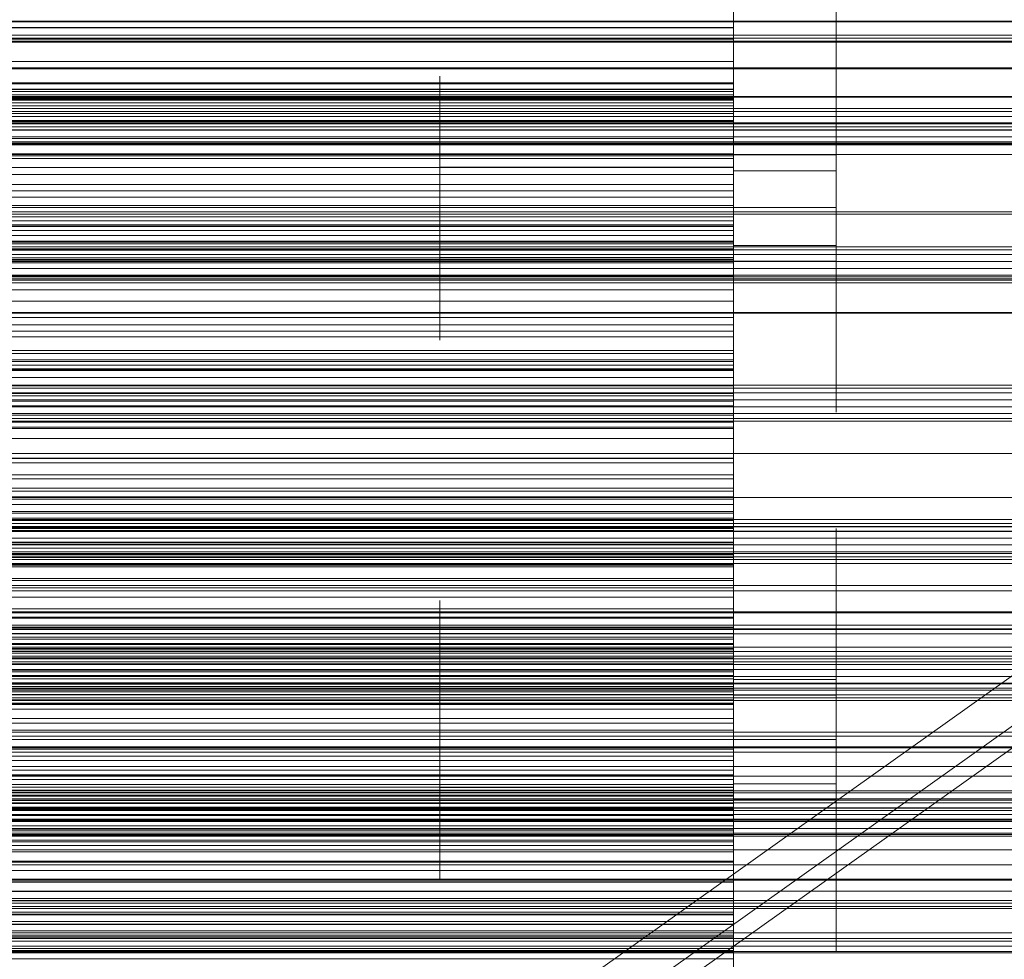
# Model space of a CAD drawing. Header units: millimetres. Extents: x -4395 to 65662, y -65530 to 6847.
# Tile 312 of 656: x 653 to 787, y -34305 to -34177. Entities that reach past the tile are written whole.
import ezdxf

# ---------------------------------------------------------------- set-up
doc = ezdxf.new("R2010")
doc.units = ezdxf.units.MM
for name, color, linetype, lineweight in [('COTAS_O', 1, 'Continuous', 0), ('frontal_briquetadora', 7, 'Continuous', 0), ('frontal_C03', 7, 'Continuous', 0), ('frontal_secador', 7, 'Continuous', 0), ('frontal_tolva', 7, 'Continuous', 0)]:
    doc.layers.add(name, color=color, linetype=linetype, lineweight=lineweight)
doc.dimstyles.new('R19_100', dxfattribs={"dimtxt": 250, "dimasz": 150, "dimexe": 150, "dimexo": 80, "dimgap": 100, "dimtad": 1, "dimtih": 1, "dimtoh": 1, "dimdsep": 46, "dimcen": 0.09, "dimadec": 0, "dimazin": 0, "dimtfac": 1, "dimtdec": 4, "dimtofl": 0, "dimtmove": 0, "dimatfit": 3, "dimfxl": 1, "dimtolj": 1, "dimtzin": 0, "dimarcsym": 0})

# ---------------------------------------------------------------- blocks, each defined once
blk = doc.blocks.new('DIM_R33_43')
at = {"layer": 'COTAS_O'}
for p, q in [((-1725, -33700), (-1575, -33655)), ((1725, -33700), (1575, -33655)), ((-1725, -34400), (-1725, -33700)), ((-1725, -33700), (1725, -33700)), ((-1725, -33700), (-1575, -33745)), ((1725, -33700), (1575, -33745)), ((1725, -34400), (1725, -33700))]:
    blk.add_line(p, q, dxfattribs=at)
blk.add_text('3450 O', height=250, dxfattribs=at).set_placement((0, -33600))
blk = doc.blocks.new('DIM_R33_47')
at = {"layer": 'COTAS_O'}
for p, q in [((-650, -34200), (-500, -34155)), ((650, -34200), (500, -34155)), ((-650, -34900), (-650, -34200)), ((-650, -34200), (650, -34200)), ((-650, -34200), (-500, -34245)), ((650, -34200), (500, -34245)), ((650, -34900), (650, -34200))]:
    blk.add_line(p, q, dxfattribs=at)
blk.add_text('1300 O', height=250, dxfattribs=at).set_placement((0, -34100))

msp = doc.modelspace()

# ---------------------------------------------------------------- linework, layer by layer
at = {"layer": 'frontal_briquetadora'}
for p, q in [((750, -34166.775), (750, -34177.964)), ((750, -34177.146), (750, -34168.422)), ((750, -34179.561), (750, -34169.995)), ((750, -34170.544), (750, -34179.847)), ((750, -34172.896), (750, -34178.035)), ((750, -34179.589), (750, -34173.853)), ((750, -34178.573), (750, -34174.763)), ((764, -34178.573), (764, -34174.763)), ((750, -34187.602), (750, -34175.223)), ((750, -34175.243), (750, -34179.919)), ((764, -34175.243), (764, -34179.919)), ((550, -34177.146), (750, -34177.146)), ((750, -34186.389), (750, -34176.835)), ((750, -34178.883), (750, -34177)), ((750, -34178.061), (750, -34177.118)), ((750, -34177.118), (750, -34179.937)), ((750, -34187.891), (750, -34177.146)), ((750, -34179.373), (750, -34177.5)), ((550, -34177.964), (750, -34177.964)), ((550, -34178.035), (750, -34178.035)), ((750, -34178.555), (750, -34177.617)), ((750, -34177.617), (750, -34180.422)), ((750, -34177.964), (750, -34190.647)), ((750, -34178.035), (750, -34185.66)), ((750, -34182.729), (750, -34178.061)), ((750, -34183.199), (750, -34178.555)), ((750, -34185.919), (750, -34178.573)), ((750, -34184.46), (750, -34178.883)), ((764, -34185.919), (764, -34178.573)), ((750, -34179.561), (550, -34179.561)), ((550, -34179.589), (750, -34179.589)), ((550, -34179.847), (750, -34179.847)), ((750, -34184.922), (750, -34179.373)), ((750, -34182.626), (750, -34179.561)), ((750, -34187.752), (750, -34179.589)), ((750, -34179.847), (750, -34191.067)), ((750, -34179.919), (750, -34187.864)), ((750, -34179.937), (750, -34186.409)), ((764, -34179.919), (764, -34187.864)), ((750, -34180.422), (750, -34186.861)), ((750, -34185.3), (750, -34181.052)), ((764, -34185.3), (764, -34181.052)), ((750, -34182.626), (550, -34182.626)), ((750, -34185.525), (750, -34182.626)), ((750, -34190.943), (750, -34182.729)), ((750, -34191.371), (750, -34183.199)), ((750, -34186.282), (750, -34184.117)), ((750, -34184.117), (750, -34184.39)), ((750, -34185.525), (550, -34185.525)), ((710, -34186.688), (710, -34184.61)), ((710, -34184.61), (710, -34184.872)), ((710, -34184.872), (710, -34187.422)), ((750, -34184.39), (750, -34187.047)), ((750, -34193.516), (750, -34184.46)), ((750, -34186.688), (750, -34184.61)), ((750, -34184.61), (750, -34184.872)), ((750, -34184.872), (750, -34187.422)), ((750, -34193.932), (750, -34184.922)), ((750, -34192.955), (750, -34185.3)), ((750, -34188.246), (750, -34185.525)), ((764, -34192.955), (764, -34185.3)), ((550, -34185.66), (750, -34185.66)), ((750, -34186.389), (550, -34186.389)), ((750, -34186.417), (550, -34186.417)), ((750, -34186.682), (550, -34186.682)), ((710, -34190.695), (710, -34186.688)), ((750, -34185.66), (750, -34195.479)), ((750, -34195.346), (750, -34185.919)), ((750, -34190.456), (750, -34186.282)), ((750, -34186.417), (750, -34186.389)), ((750, -34186.409), (750, -34196.286)), ((750, -34186.682), (750, -34186.417)), ((750, -34187.157), (750, -34186.682)), ((750, -34190.695), (750, -34186.688)), ((750, -34186.861), (750, -34196.687)), ((764, -34195.346), (764, -34185.919)), ((750, -34187.157), (550, -34187.157)), ((550, -34187.602), (750, -34187.602)), ((550, -34187.752), (750, -34187.752)), ((750, -34187.826), (550, -34187.826)), ((550, -34187.891), (750, -34187.891)), ((750, -34188.246), (550, -34188.246)), ((710, -34187.422), (710, -34191.756)), ((750, -34187.047), (750, -34191.561)), ((750, -34190.896), (750, -34187.086)), ((750, -34187.086), (750, -34187.567)), ((750, -34187.826), (750, -34187.157)), ((750, -34187.422), (750, -34191.756)), ((750, -34187.567), (750, -34192.242)), ((750, -34201.105), (750, -34187.602)), ((750, -34198.027), (750, -34187.752)), ((750, -34188.675), (750, -34187.826)), ((750, -34187.864), (750, -34197.505)), ((750, -34200.244), (750, -34187.891)), ((750, -34190.778), (750, -34188.246)), ((764, -34190.896), (764, -34187.086)), ((764, -34187.086), (764, -34187.567)), ((764, -34187.567), (764, -34192.242)), ((764, -34187.864), (764, -34197.505)), ((750, -34188.675), (550, -34188.675)), ((750, -34189.695), (750, -34188.675)), ((750, -34189.695), (550, -34189.695)), ((550, -34190.647), (750, -34190.647)), ((750, -34190.778), (550, -34190.778)), ((710, -34195.837), (710, -34190.695)), ((710, -34193.118), (710, -34190.801)), ((750, -34199.367), (750, -34189.695)), ((750, -34192.727), (750, -34190.313)), ((750, -34195.812), (750, -34190.456)), ((750, -34190.647), (750, -34204.338)), ((750, -34195.837), (750, -34190.695)), ((750, -34193.102), (750, -34190.778)), ((750, -34193.118), (750, -34190.801)), ((750, -34198.242), (750, -34190.896)), ((750, -34202.387), (750, -34190.943)), ((764, -34198.242), (764, -34190.896)), ((550, -34191.067), (750, -34191.067)), ((710, -34191.756), (710, -34197.015)), ((750, -34191.067), (750, -34203.774)), ((750, -34202.757), (750, -34191.371)), ((750, -34191.561), (750, -34197.039)), ((750, -34191.756), (750, -34197.015)), ((750, -34192.242), (750, -34200.188)), ((764, -34192.242), (764, -34200.188)), ((750, -34193.102), (550, -34193.102)), ((710, -34197.293), (710, -34193.118)), ((750, -34197.076), (750, -34192.727)), ((750, -34202.5), (750, -34192.955)), ((750, -34195.188), (750, -34193.102)), ((750, -34197.293), (750, -34193.118)), ((750, -34205.704), (750, -34193.516)), ((764, -34202.5), (764, -34192.955)), ((750, -34206.057), (750, -34193.932)), ((520, -34195.812), (750, -34195.812)), ((750, -34195.188), (550, -34195.188)), ((550, -34195.479), (750, -34195.479)), ((750, -34195.837), (710, -34195.837)), ((710, -34201.096), (710, -34195.837)), ((750, -34204.848), (750, -34195.188)), ((764, -34195.346), (750, -34195.346)), ((750, -34204.987), (750, -34195.346)), ((750, -34195.479), (750, -34207.113)), ((750, -34201.29), (750, -34195.812)), ((750, -34201.096), (750, -34195.837)), ((750, -34196.286), (750, -34209.187)), ((764, -34204.987), (764, -34195.346)), ((520, -34197.039), (750, -34197.039)), ((710, -34199.011), (710, -34196.933)), ((710, -34196.933), (710, -34197.195)), ((750, -34197.015), (710, -34197.015)), ((710, -34197.015), (710, -34202.157)), ((710, -34197.195), (710, -34199.745)), ((710, -34202.5), (710, -34197.293)), ((750, -34198.605), (750, -34196.441)), ((750, -34196.441), (750, -34196.713)), ((750, -34196.687), (750, -34209.523)), ((750, -34196.713), (750, -34199.37)), ((750, -34199.011), (750, -34196.933)), ((750, -34196.933), (750, -34197.195)), ((750, -34197.015), (750, -34202.157)), ((750, -34197.039), (750, -34202.395)), ((750, -34202.5), (750, -34197.076)), ((750, -34197.195), (750, -34199.745)), ((750, -34202.5), (750, -34197.293)), ((764, -34197.505), (750, -34197.505)), ((750, -34197.505), (750, -34206.932)), ((764, -34197.505), (764, -34206.932)), ((550, -34198.027), (750, -34198.027)), ((710, -34203.018), (710, -34199.011)), ((750, -34210.021), (750, -34198.027)), ((750, -34207.669), (750, -34198.242)), ((750, -34202.779), (750, -34198.605)), ((750, -34203.018), (750, -34199.011)), ((764, -34207.669), (764, -34198.242)), ((750, -34199.367), (550, -34199.367)), ((550, -34200.244), (750, -34200.244)), ((710, -34199.745), (710, -34204.079)), ((750, -34202.228), (750, -34199.367)), ((750, -34199.37), (750, -34203.885)), ((750, -34199.745), (750, -34204.079)), ((750, -34200.188), (750, -34209.828)), ((750, -34213.731), (750, -34200.244)), ((764, -34200.188), (764, -34209.828)), ((550, -34201.105), (750, -34201.105)), ((710, -34205.429), (710, -34201.096)), ((750, -34205.429), (750, -34201.096)), ((750, -34208.173), (750, -34201.105)), ((750, -34205.804), (750, -34201.29)), ((520, -34202.5), (750, -34202.5)), ((750, -34202.228), (550, -34202.228)), ((710, -34202.157), (710, -34206.164)), ((750, -34202.5), (710, -34202.5)), ((710, -34202.5), (710, -34207.707)), ((710, -34208.16), (710, -34203.018)), ((750, -34202.157), (750, -34206.164)), ((750, -34204.919), (750, -34202.228)), ((750, -34216.621), (750, -34202.387)), ((750, -34202.395), (750, -34206.569)), ((750, -34202.5), (750, -34207.924)), ((764, -34202.5), (750, -34202.5)), ((750, -34202.5), (750, -34207.707)), ((750, -34202.5), (750, -34212.045)), ((750, -34216.919), (750, -34202.757)), ((750, -34208.136), (750, -34202.779)), ((750, -34208.16), (750, -34203.018)), ((764, -34202.5), (764, -34212.045)), ((550, -34203.774), (750, -34203.774)), ((550, -34204.338), (750, -34204.338)), ((710, -34204.079), (710, -34209.338)), ((750, -34203.774), (750, -34217.478)), ((750, -34203.885), (750, -34209.362)), ((750, -34204.079), (750, -34209.338)), ((750, -34204.338), (750, -34218.51)), ((750, -34204.848), (550, -34204.848)), ((750, -34204.919), (550, -34204.919)), ((750, -34205.112), (550, -34205.112)), ((750, -34205.616), (550, -34205.616)), ((710, -34207.98), (710, -34205.429)), ((750, -34205.112), (750, -34204.848)), ((750, -34207.432), (750, -34204.919)), ((750, -34212.932), (750, -34204.987)), ((750, -34205.616), (750, -34205.112)), ((750, -34207.98), (750, -34205.429)), ((750, -34206.333), (750, -34205.616)), ((750, -34220.554), (750, -34205.704)), ((764, -34212.932), (764, -34204.987)), ((750, -34206.333), (550, -34206.333)), ((710, -34206.164), (710, -34208.242)), ((750, -34208.461), (750, -34205.804)), ((750, -34220.832), (750, -34206.057)), ((750, -34206.164), (750, -34208.242)), ((750, -34207.243), (750, -34206.333)), ((750, -34206.569), (750, -34208.734)), ((750, -34206.932), (750, -34214.278)), ((764, -34206.932), (764, -34214.278)), ((520, -34208.136), (750, -34208.136)), ((550, -34207.113), (750, -34207.113)), ((750, -34207.243), (550, -34207.243)), ((750, -34207.432), (550, -34207.432)), ((550, -34208.173), (750, -34208.173)), ((750, -34208.336), (550, -34208.336)), ((710, -34207.707), (710, -34211.882)), ((710, -34208.242), (710, -34207.98)), ((750, -34208.16), (710, -34208.16)), ((710, -34213.419), (710, -34208.16)), ((750, -34207.113), (750, -34220.117)), ((750, -34208.336), (750, -34207.243)), ((750, -34209.753), (750, -34207.432)), ((764, -34207.669), (750, -34207.669)), ((750, -34217.31), (750, -34207.669)), ((750, -34207.707), (750, -34211.882)), ((750, -34207.924), (750, -34212.273)), ((750, -34208.242), (750, -34207.98)), ((750, -34213.613), (750, -34208.136)), ((750, -34213.419), (750, -34208.16)), ((750, -34215.272), (750, -34208.173)), ((750, -34209.601), (750, -34208.336)), ((764, -34217.31), (764, -34207.669)), ((520, -34209.362), (750, -34209.362)), ((750, -34209.601), (550, -34209.601)), ((750, -34209.753), (550, -34209.753)), ((750, -34209.338), (710, -34209.338)), ((710, -34209.338), (710, -34214.48)), ((750, -34208.734), (750, -34208.461)), ((750, -34209.187), (750, -34224.618)), ((750, -34209.338), (750, -34214.48)), ((750, -34209.362), (750, -34214.719)), ((750, -34209.523), (750, -34224.875)), ((750, -34219.355), (750, -34209.601)), ((750, -34211.863), (750, -34209.753)), ((550, -34210.021), (750, -34210.021)), ((764, -34209.828), (750, -34209.828)), ((750, -34209.828), (750, -34219.255)), ((750, -34223.272), (750, -34210.021)), ((764, -34209.828), (764, -34219.255)), ((750, -34211.863), (550, -34211.863)), ((710, -34211.882), (710, -34214.199)), ((750, -34213.734), (750, -34211.863)), ((750, -34211.882), (750, -34214.199)), ((750, -34212.045), (750, -34219.7)), ((750, -34212.273), (750, -34214.687)), ((764, -34212.045), (764, -34219.7)), ((750, -34213.734), (550, -34213.734)), ((710, -34217.753), (710, -34213.419)), ((750, -34217.608), (750, -34212.932)), ((750, -34217.753), (750, -34213.419)), ((750, -34218.128), (750, -34213.613)), ((750, -34227.834), (750, -34213.731)), ((750, -34223.476), (750, -34213.734)), ((764, -34217.608), (764, -34212.932)), ((710, -34214.48), (710, -34218.487)), ((750, -34214.278), (750, -34218.089)), ((750, -34214.48), (750, -34218.487)), ((750, -34214.719), (750, -34218.892)), ((764, -34214.278), (764, -34218.089)), ((550, -34215.272), (750, -34215.272)), ((750, -34222.397), (750, -34215.272)), ((550, -34217.478), (750, -34217.478)), ((710, -34220.303), (710, -34217.753)), ((750, -34233.1), (750, -34216.621)), ((750, -34233.313), (750, -34216.919)), ((750, -34225.255), (750, -34217.31)), ((750, -34217.478), (750, -34224.611)), ((750, -34218.089), (750, -34217.608)), ((750, -34220.303), (750, -34217.753)), ((764, -34225.255), (764, -34217.31)), ((764, -34218.089), (764, -34217.608)), ((550, -34218.51), (750, -34218.51)), ((710, -34218.487), (710, -34220.565)), ((750, -34220.784), (750, -34218.128)), ((750, -34218.487), (750, -34220.565)), ((750, -34218.51), (750, -34232.619)), ((750, -34218.892), (750, -34221.057)), ((750, -34219.355), (550, -34219.355)), ((550, -34220.117), (750, -34220.117)), ((710, -34220.565), (710, -34220.303)), ((750, -34219.255), (750, -34226.602)), ((750, -34222.005), (750, -34219.355)), ((750, -34219.7), (750, -34223.948)), ((750, -34220.117), (750, -34233.99)), ((750, -34220.565), (750, -34220.303)), ((764, -34219.255), (764, -34226.602)), ((764, -34219.7), (764, -34223.948)), ((750, -34237.497), (750, -34220.554)), ((750, -34221.057), (750, -34220.784)), ((750, -34237.688), (750, -34220.832)), ((750, -34222.005), (550, -34222.005)), ((550, -34222.397), (750, -34222.397)), ((750, -34224.483), (750, -34222.005)), ((750, -34229.547), (750, -34222.397)), ((550, -34223.272), (750, -34223.272)), ((750, -34223.476), (550, -34223.476)), ((750, -34223.976), (550, -34223.976)), ((750, -34224.483), (550, -34224.483)), ((750, -34237.271), (750, -34223.272)), ((750, -34223.976), (750, -34223.476)), ((750, -34224.718), (750, -34223.976)), ((750, -34226.781), (750, -34224.483)), ((550, -34224.611), (750, -34224.611)), ((750, -34224.718), (550, -34224.718)), ((750, -34225.673), (550, -34225.673)), ((750, -34224.611), (750, -34231.767)), ((750, -34224.618), (750, -34241.985)), ((750, -34225.673), (750, -34224.718)), ((750, -34224.875), (750, -34242.153)), ((750, -34229.931), (750, -34225.255)), ((750, -34226.824), (750, -34225.673)), ((764, -34229.931), (764, -34225.255)), ((750, -34226.781), (550, -34226.781)), ((750, -34226.824), (550, -34226.824)), ((750, -34226.602), (750, -34230.412)), ((750, -34228.885), (750, -34226.781)), ((750, -34228.157), (750, -34226.824)), ((764, -34226.602), (764, -34230.412)), ((550, -34227.834), (750, -34227.834)), ((750, -34228.157), (550, -34228.157)), ((750, -34242.009), (750, -34227.834)), ((750, -34229.664), (750, -34228.157)), ((750, -34228.885), (550, -34228.885)), ((550, -34229.547), (750, -34229.547)), ((750, -34229.664), (550, -34229.664)), ((750, -34230.777), (750, -34228.885)), ((750, -34236.717), (750, -34229.547)), ((750, -34239.478), (750, -34229.664)), ((750, -34230.777), (550, -34230.777)), ((750, -34230.412), (750, -34229.931)), ((750, -34232.427), (750, -34230.777)), ((764, -34230.412), (764, -34229.931)), ((550, -34231.767), (750, -34231.767)), ((750, -34232.427), (550, -34232.427)), ((750, -34231.767), (750, -34238.943)), ((750, -34242.229), (750, -34232.427)), ((550, -34232.619), (750, -34232.619)), ((750, -34232.619), (750, -34236.673)), ((750, -34251.188), (750, -34233.1)), ((750, -34251.309), (750, -34233.313)), ((550, -34233.99), (750, -34233.99)), ((750, -34233.99), (750, -34241.171)), ((550, -34236.673), (750, -34236.673)), ((550, -34236.717), (750, -34236.717)), ((550, -34237.271), (750, -34237.271)), ((750, -34236.673), (750, -34240.744)), ((750, -34243.904), (750, -34236.717)), ((750, -34251.479), (750, -34237.271)), ((750, -34255.881), (750, -34237.497)), ((750, -34255.979), (750, -34237.688)), ((550, -34238.943), (750, -34238.943)), ((750, -34238.943), (750, -34246.135)), ((750, -34239.478), (550, -34239.478)), ((750, -34241.909), (750, -34239.478)), ((550, -34240.744), (750, -34240.744)), ((550, -34241.171), (750, -34241.171)), ((750, -34241.909), (550, -34241.909)), ((750, -34240.744), (750, -34244.831)), ((750, -34241.171), (750, -34248.367)), ((750, -34244.168), (750, -34241.909)), ((750, -34241.985), (750, -34260.62)), ((550, -34242.009), (750, -34242.009)), ((750, -34242.229), (550, -34242.229)), ((750, -34242.963), (550, -34242.963)), ((750, -34246.101), (750, -34242.009)), ((750, -34242.153), (750, -34260.694)), ((750, -34242.963), (750, -34242.229)), ((750, -34243.941), (750, -34242.963)), ((550, -34243.904), (750, -34243.904)), ((750, -34243.941), (550, -34243.941)), ((750, -34244.168), (550, -34244.168)), ((750, -34251.105), (750, -34243.904)), ((750, -34245.133), (750, -34243.941)), ((750, -34246.246), (750, -34244.168)), ((550, -34244.831), (750, -34244.831)), ((750, -34245.133), (550, -34245.133)), ((750, -34244.831), (750, -34248.931)), ((750, -34246.52), (750, -34245.133)), ((550, -34246.101), (750, -34246.101)), ((550, -34246.135), (750, -34246.135)), ((750, -34246.246), (550, -34246.246)), ((750, -34246.52), (550, -34246.52)), ((750, -34250.205), (750, -34246.101)), ((750, -34246.135), (750, -34253.34)), ((750, -34250.033), (750, -34246.222)), ((750, -34246.222), (750, -34246.703)), ((750, -34248.128), (750, -34246.246)), ((750, -34248.091), (750, -34246.52)), ((750, -34246.703), (750, -34251.379)), ((764, -34250.033), (764, -34246.222)), ((764, -34246.222), (764, -34246.703)), ((764, -34246.703), (764, -34251.379)), ((750, -34248.091), (550, -34248.091)), ((750, -34248.128), (550, -34248.128)), ((550, -34248.367), (750, -34248.367)), ((750, -34249.836), (750, -34248.091)), ((750, -34249.796), (750, -34248.128)), ((750, -34248.367), (750, -34255.575)), ((550, -34248.931), (750, -34248.931)), ((750, -34249.796), (550, -34249.796)), ((750, -34249.836), (550, -34249.836)), ((750, -34248.931), (750, -34253.043)), ((750, -34251.223), (750, -34249.796)), ((750, -34259.686), (750, -34249.836)), ((750, -34257.379), (750, -34250.033)), ((764, -34257.379), (764, -34250.033)), ((550, -34250.205), (750, -34250.205)), ((550, -34251.105), (750, -34251.105)), ((750, -34251.223), (550, -34251.223)), ((750, -34254.32), (750, -34250.205)), ((750, -34258.317), (750, -34251.105)), ((750, -34270.191), (750, -34251.188)), ((750, -34261.06), (750, -34251.223)), ((750, -34270.216), (750, -34251.309)), ((750, -34251.379), (750, -34259.324)), ((764, -34251.379), (764, -34259.324)), ((550, -34251.479), (750, -34251.479)), ((750, -34255.598), (750, -34251.479)), ((550, -34253.043), (750, -34253.043)), ((550, -34253.34), (750, -34253.34)), ((750, -34253.043), (750, -34257.165)), ((750, -34253.34), (750, -34260.554)), ((750, -34257.8), (750, -34253.552)), ((764, -34257.8), (764, -34253.552)), ((550, -34254.32), (750, -34254.32)), ((750, -34258.445), (750, -34254.32)), ((550, -34255.575), (750, -34255.575)), ((550, -34255.598), (750, -34255.598)), ((710, -34258.147), (710, -34256.069)), ((710, -34256.069), (710, -34256.331)), ((710, -34256.331), (710, -34258.882)), ((750, -34255.575), (750, -34262.792)), ((750, -34257.742), (750, -34255.577)), ((750, -34255.577), (750, -34255.85)), ((750, -34259.725), (750, -34255.598)), ((750, -34255.85), (750, -34258.506)), ((750, -34275), (750, -34255.881)), ((750, -34275), (750, -34255.979)), ((750, -34258.147), (750, -34256.069)), ((750, -34256.069), (750, -34256.331)), ((750, -34256.331), (750, -34258.882)), ((550, -34257.165), (750, -34257.165)), ((750, -34257.165), (750, -34261.296)), ((750, -34266.806), (750, -34257.379)), ((750, -34261.916), (750, -34257.742)), ((750, -34265.455), (750, -34257.8)), ((764, -34266.806), (764, -34257.379)), ((764, -34265.455), (764, -34257.8)), ((550, -34258.317), (750, -34258.317)), ((550, -34258.445), (750, -34258.445)), ((710, -34262.154), (710, -34258.147)), ((710, -34258.882), (710, -34263.215)), ((750, -34262.154), (750, -34258.147)), ((750, -34265.537), (750, -34258.317)), ((750, -34262.577), (750, -34258.445)), ((750, -34258.506), (750, -34263.021)), ((750, -34258.882), (750, -34263.215)), ((750, -34259.324), (750, -34268.965)), ((764, -34259.324), (764, -34268.965)), ((750, -34259.686), (550, -34259.686)), ((550, -34259.725), (750, -34259.725)), ((550, -34260.554), (750, -34260.554)), ((750, -34261.893), (750, -34259.686)), ((750, -34263.859), (750, -34259.725)), ((750, -34264.262), (750, -34260.452)), ((750, -34260.452), (750, -34260.932)), ((750, -34260.554), (750, -34267.776)), ((750, -34260.62), (750, -34279.809)), ((750, -34260.694), (750, -34279.784)), ((764, -34264.262), (764, -34260.452)), ((764, -34260.452), (764, -34260.932)), ((750, -34261.06), (550, -34261.06)), ((550, -34261.296), (750, -34261.296)), ((750, -34261.893), (550, -34261.893)), ((750, -34262.027), (550, -34262.027)), ((750, -34260.932), (750, -34265.608)), ((750, -34262.027), (750, -34261.06)), ((750, -34261.296), (750, -34265.432)), ((750, -34263.928), (750, -34261.893)), ((750, -34267.272), (750, -34261.916)), ((750, -34263.238), (750, -34262.027)), ((764, -34260.932), (764, -34265.608)), ((550, -34262.577), (750, -34262.577)), ((550, -34262.792), (750, -34262.792)), ((750, -34263.238), (550, -34263.238)), ((710, -34267.296), (710, -34262.154)), ((710, -34263.215), (710, -34268.474)), ((710, -34265.618), (710, -34263.301)), ((750, -34267.296), (750, -34262.154)), ((750, -34266.715), (750, -34262.577)), ((750, -34262.792), (750, -34270.015)), ((750, -34265.227), (750, -34262.813)), ((750, -34263.021), (750, -34268.499)), ((750, -34263.215), (750, -34268.474)), ((750, -34264.664), (750, -34263.238)), ((750, -34265.618), (750, -34263.301)), ((550, -34263.859), (750, -34263.859)), ((750, -34263.928), (550, -34263.928)), ((750, -34264.664), (550, -34264.664)), ((750, -34267.999), (750, -34263.859)), ((750, -34265.78), (750, -34263.928)), ((750, -34271.608), (750, -34264.262)), ((750, -34266.286), (750, -34264.664)), ((764, -34271.608), (764, -34264.262)), ((550, -34265.432), (750, -34265.432)), ((550, -34265.537), (750, -34265.537)), ((750, -34265.78), (550, -34265.78)), ((710, -34269.793), (710, -34265.618)), ((750, -34269.576), (750, -34265.227)), ((750, -34265.432), (750, -34269.572)), ((750, -34275), (750, -34265.455)), ((750, -34272.76), (750, -34265.537)), ((750, -34265.608), (750, -34273.553)), ((750, -34269.793), (750, -34265.618)), ((750, -34267.436), (750, -34265.78)), ((764, -34275), (764, -34265.455)), ((764, -34265.608), (764, -34273.553)), ((520, -34267.272), (750, -34267.272)), ((750, -34266.286), (550, -34266.286)), ((550, -34266.715), (750, -34266.715)), ((750, -34267.436), (550, -34267.436)), ((750, -34267.296), (710, -34267.296)), ((710, -34272.555), (710, -34267.296)), ((750, -34268.091), (750, -34266.286)), ((750, -34270.857), (750, -34266.715)), ((764, -34266.806), (750, -34266.806)), ((750, -34276.447), (750, -34266.806)), ((750, -34272.75), (750, -34267.272)), ((750, -34272.555), (750, -34267.296)), ((750, -34268.877), (750, -34267.436)), ((764, -34276.447), (764, -34266.806)), ((520, -34268.499), (750, -34268.499)), ((550, -34267.776), (750, -34267.776)), ((550, -34267.999), (750, -34267.999)), ((750, -34268.091), (550, -34268.091)), ((750, -34268.474), (710, -34268.474)), ((710, -34268.474), (710, -34273.616)), ((750, -34267.776), (750, -34275)), ((750, -34272.141), (750, -34267.999)), ((750, -34270.069), (750, -34268.091)), ((750, -34268.474), (750, -34273.616)), ((750, -34268.499), (750, -34273.855)), ((750, -34268.877), (550, -34268.877)), ((550, -34269.572), (750, -34269.572)), ((550, -34270.015), (750, -34270.015)), ((750, -34270.069), (550, -34270.069)), ((750, -34270.075), (550, -34270.075)), ((710, -34275), (710, -34269.793)), ((750, -34270.075), (750, -34268.877)), ((764, -34268.965), (750, -34268.965)), ((750, -34268.965), (750, -34278.392)), ((750, -34269.572), (750, -34273.715)), ((750, -34275), (750, -34269.576)), ((750, -34275), (750, -34269.793)), ((750, -34271.971), (750, -34269.806)), ((750, -34269.806), (750, -34270.079)), ((750, -34270.015), (750, -34277.24)), ((750, -34279.931), (750, -34270.069)), ((750, -34279.925), (750, -34270.075)), ((750, -34270.079), (750, -34272.736)), ((764, -34268.965), (764, -34278.392)), ((750, -34270.216), (200, -34270.216)), ((750, -34270.191), (520, -34270.191)), ((550, -34270.857), (750, -34270.857)), ((710, -34272.377), (710, -34270.299)), ((710, -34270.299), (710, -34270.561)), ((710, -34270.561), (710, -34273.111)), ((750, -34289.38), (750, -34270.191)), ((750, -34289.306), (750, -34270.216)), ((750, -34272.377), (750, -34270.299)), ((750, -34270.299), (750, -34270.561)), ((750, -34270.561), (750, -34273.111)), ((750, -34275), (750, -34270.857)), ((550, -34272.141), (750, -34272.141)), ((550, -34272.76), (750, -34272.76)), ((710, -34276.384), (710, -34272.377)), ((710, -34276.889), (710, -34272.555)), ((750, -34281.035), (750, -34271.608)), ((750, -34276.145), (750, -34271.971)), ((750, -34276.285), (750, -34272.141)), ((750, -34276.384), (750, -34272.377)), ((750, -34276.889), (750, -34272.555)), ((750, -34272.736), (750, -34277.25)), ((750, -34277.264), (750, -34272.75)), ((750, -34279.985), (750, -34272.76)), ((764, -34281.035), (764, -34271.608)), ((550, -34273.715), (750, -34273.715)), ((710, -34273.111), (710, -34277.445)), ((710, -34273.616), (710, -34277.623)), ((750, -34273.111), (750, -34277.445)), ((750, -34273.553), (750, -34283.194)), ((750, -34273.616), (750, -34277.623)), ((750, -34273.715), (750, -34277.859)), ((750, -34273.855), (750, -34278.029)), ((764, -34273.553), (764, -34283.194)), ((750, -34275), (200, -34275)), ((520, -34275), (750, -34275)), ((550, -34275), (750, -34275)), ((750, -34275), (710, -34275)), ((710, -34275), (710, -34280.207)), ((750, -34275), (750, -34294.021)), ((750, -34275), (750, -34280.424)), ((750, -34275), (750, -34294.119)), ((750, -34279.143), (750, -34275)), ((750, -34275), (750, -34282.224)), ((764, -34275), (750, -34275)), ((750, -34275), (750, -34280.207)), ((750, -34275), (750, -34284.545)), ((764, -34275), (764, -34284.545)), ((550, -34276.285), (750, -34276.285)), ((710, -34281.526), (710, -34276.384)), ((710, -34279.439), (710, -34276.889)), ((750, -34281.501), (750, -34276.145)), ((750, -34280.428), (750, -34276.285)), ((750, -34281.526), (750, -34276.384)), ((750, -34284.392), (750, -34276.447)), ((750, -34279.439), (750, -34276.889)), ((764, -34284.392), (764, -34276.447)), ((550, -34277.24), (750, -34277.24)), ((550, -34277.859), (750, -34277.859)), ((710, -34277.445), (710, -34282.704)), ((710, -34277.623), (710, -34279.701)), ((750, -34277.24), (750, -34284.463)), ((750, -34277.25), (750, -34282.728)), ((750, -34279.921), (750, -34277.264)), ((750, -34277.445), (750, -34282.704)), ((750, -34277.623), (750, -34279.701)), ((750, -34277.859), (750, -34282.001)), ((750, -34278.029), (750, -34280.194)), ((550, -34279.143), (750, -34279.143)), ((710, -34279.701), (710, -34279.439)), ((750, -34278.392), (750, -34285.738)), ((750, -34283.285), (750, -34279.143)), ((750, -34279.701), (750, -34279.439)), ((764, -34278.392), (764, -34285.738)), ((750, -34279.784), (200, -34279.784)), ((750, -34279.809), (520, -34279.809)), ((750, -34279.925), (550, -34279.925)), ((750, -34279.931), (550, -34279.931)), ((550, -34279.985), (750, -34279.985)), ((550, -34280.428), (750, -34280.428)), ((710, -34280.207), (710, -34284.382)), ((750, -34279.784), (750, -34298.691)), ((750, -34279.809), (750, -34298.812)), ((750, -34280.194), (750, -34279.921)), ((750, -34279.925), (750, -34281.123)), ((750, -34281.909), (750, -34279.931)), ((750, -34287.208), (750, -34279.985)), ((750, -34280.207), (750, -34284.382)), ((750, -34280.424), (750, -34284.773)), ((750, -34284.568), (750, -34280.428)), ((520, -34281.501), (750, -34281.501)), ((750, -34281.123), (550, -34281.123)), ((750, -34281.909), (550, -34281.909)), ((550, -34282.001), (750, -34282.001)), ((550, -34282.224), (750, -34282.224)), ((750, -34281.526), (710, -34281.526)), ((710, -34286.785), (710, -34281.526)), ((764, -34281.035), (750, -34281.035)), ((750, -34290.676), (750, -34281.035)), ((750, -34281.123), (750, -34282.564)), ((750, -34286.979), (750, -34281.501)), ((750, -34286.785), (750, -34281.526)), ((750, -34283.714), (750, -34281.909)), ((750, -34282.001), (750, -34286.141)), ((750, -34282.224), (750, -34289.446)), ((764, -34290.676), (764, -34281.035)), ((520, -34282.728), (750, -34282.728)), ((750, -34282.564), (550, -34282.564)), ((550, -34283.285), (750, -34283.285)), ((750, -34282.704), (710, -34282.704)), ((710, -34282.704), (710, -34287.846)), ((750, -34282.564), (750, -34284.22)), ((750, -34282.704), (750, -34287.846)), ((750, -34282.728), (750, -34288.084)), ((764, -34283.194), (750, -34283.194)), ((750, -34283.194), (750, -34292.621)), ((750, -34287.423), (750, -34283.285)), ((764, -34283.194), (764, -34292.621)), ((750, -34283.714), (550, -34283.714)), ((750, -34284.22), (550, -34284.22)), ((550, -34284.463), (750, -34284.463)), ((550, -34284.568), (750, -34284.568)), ((710, -34284.382), (710, -34286.699)), ((750, -34285.336), (750, -34283.714)), ((750, -34284.22), (750, -34286.072)), ((750, -34284.382), (750, -34286.699)), ((750, -34289.068), (750, -34284.392)), ((750, -34284.463), (750, -34291.683)), ((750, -34284.545), (750, -34292.2)), ((750, -34288.704), (750, -34284.568)), ((750, -34284.773), (750, -34287.187)), ((764, -34289.068), (764, -34284.392)), ((764, -34284.545), (764, -34292.2)), ((750, -34285.336), (550, -34285.336)), ((750, -34286.072), (550, -34286.072)), ((550, -34286.141), (750, -34286.141)), ((750, -34286.762), (750, -34285.336)), ((750, -34285.738), (750, -34289.548)), ((750, -34286.072), (750, -34288.107)), ((750, -34286.141), (750, -34290.275)), ((764, -34285.738), (764, -34289.548)), ((750, -34286.762), (550, -34286.762)), ((550, -34287.208), (750, -34287.208)), ((550, -34287.423), (750, -34287.423)), ((710, -34291.118), (710, -34286.785)), ((750, -34287.973), (750, -34286.762)), ((750, -34291.118), (750, -34286.785)), ((750, -34291.494), (750, -34286.979)), ((750, -34294.425), (750, -34287.208)), ((750, -34291.555), (750, -34287.423)), ((750, -34287.973), (550, -34287.973)), ((750, -34288.107), (550, -34288.107)), ((550, -34288.704), (750, -34288.704)), ((750, -34288.94), (550, -34288.94)), ((710, -34287.846), (710, -34291.853)), ((750, -34287.846), (750, -34291.853)), ((750, -34288.94), (750, -34287.973)), ((750, -34288.084), (750, -34292.258)), ((750, -34288.107), (750, -34290.314)), ((750, -34292.835), (750, -34288.704)), ((750, -34298.777), (750, -34288.94)), ((550, -34289.446), (750, -34289.446)), ((550, -34290.275), (750, -34290.275)), ((750, -34290.314), (550, -34290.314)), ((750, -34289.548), (750, -34289.068)), ((750, -34307.847), (750, -34289.306)), ((750, -34308.015), (750, -34289.38)), ((750, -34289.446), (750, -34296.66)), ((750, -34290.275), (750, -34294.402)), ((750, -34290.314), (750, -34300.164)), ((764, -34289.548), (764, -34289.068)), ((550, -34291.555), (750, -34291.555)), ((710, -34293.669), (710, -34291.118)), ((750, -34298.621), (750, -34290.676)), ((750, -34293.669), (750, -34291.118)), ((750, -34294.15), (750, -34291.494)), ((750, -34295.68), (750, -34291.555)), ((764, -34298.621), (764, -34290.676)), ((550, -34291.683), (750, -34291.683)), ((550, -34292.835), (750, -34292.835)), ((710, -34291.853), (710, -34293.931)), ((750, -34291.683), (750, -34298.895)), ((750, -34291.853), (750, -34293.931)), ((750, -34292.2), (750, -34296.448)), ((750, -34292.258), (750, -34294.423)), ((750, -34292.621), (750, -34299.967)), ((750, -34296.957), (750, -34292.835)), ((764, -34292.2), (764, -34296.448)), ((764, -34292.621), (764, -34299.967)), ((710, -34293.931), (710, -34293.669)), ((750, -34293.931), (750, -34293.669)), ((750, -34294.021), (750, -34312.312)), ((750, -34294.119), (750, -34312.503)), ((750, -34294.423), (750, -34294.15)), ((550, -34294.402), (750, -34294.402)), ((550, -34294.425), (750, -34294.425)), ((550, -34295.68), (750, -34295.68)), ((750, -34294.402), (750, -34298.521)), ((750, -34301.633), (750, -34294.425)), ((750, -34299.795), (750, -34295.68)), ((550, -34296.66), (750, -34296.66)), ((550, -34296.957), (750, -34296.957)), ((750, -34296.66), (750, -34303.865)), ((750, -34301.069), (750, -34296.957)), ((550, -34298.521), (750, -34298.521)), ((750, -34298.777), (550, -34298.777)), ((550, -34298.895), (750, -34298.895)), ((750, -34298.521), (750, -34312.729)), ((750, -34303.297), (750, -34298.621)), ((750, -34298.691), (750, -34316.687)), ((750, -34298.777), (750, -34300.204)), ((750, -34298.812), (750, -34316.9)), ((750, -34298.895), (750, -34306.096)), ((764, -34303.297), (764, -34298.621)), ((550, -34299.795), (750, -34299.795)), ((750, -34300.164), (550, -34300.164)), ((750, -34300.204), (550, -34300.204)), ((750, -34303.899), (750, -34299.795)), ((750, -34299.967), (750, -34303.778)), ((750, -34300.164), (750, -34301.909)), ((750, -34300.204), (750, -34301.872)), ((764, -34299.967), (764, -34303.778)), ((550, -34301.069), (750, -34301.069)), ((550, -34301.633), (750, -34301.633)), ((750, -34301.872), (550, -34301.872)), ((750, -34301.909), (550, -34301.909)), ((750, -34305.169), (750, -34301.069)), ((750, -34308.829), (750, -34301.633)), ((750, -34301.872), (750, -34303.754)), ((750, -34301.909), (750, -34303.48)), ((750, -34303.48), (550, -34303.48)), ((750, -34303.778), (750, -34303.297)), ((750, -34303.48), (750, -34304.867)), ((764, -34303.778), (764, -34303.297)), ((750, -34303.754), (550, -34303.754)), ((550, -34303.865), (750, -34303.865)), ((550, -34303.899), (750, -34303.899)), ((750, -34304.867), (550, -34304.867)), ((750, -34303.754), (750, -34305.832)), ((750, -34303.865), (750, -34311.057)), ((750, -34307.991), (750, -34303.899)), ((750, -34304.867), (750, -34306.059))]:
    msp.add_line(p, q, dxfattribs=at)
at = {"layer": 'frontal_C03'}
for p, q in [((1516, -34177.124), (-1476, -34177.124)), ((1516, -34177.199), (-1476, -34177.199)), ((1516, -34179.864), (-1476, -34179.864)), ((1516, -34179.977), (-1476, -34179.977)), ((1270, -34179.02), (-1230, -34179.02)), ((-1230, -34179.447), (1270, -34179.447)), ((1516, -34183.458), (-1476, -34183.458)), ((-1476, -34183.592), (1516, -34183.592)), ((1516, -34187.36), (-1476, -34187.36)), ((1516, -34187.494), (-1476, -34187.494)), ((1270, -34189.036), (-1230, -34189.036)), ((1270, -34189.422), (-1230, -34189.422)), ((1516, -34190.975), (-1476, -34190.975)), ((1270, -34190.088), (-1230, -34190.088)), ((1516, -34191.088), (-1476, -34191.088)), ((-1230, -34191.02), (1270, -34191.02)), ((1270, -34191.505), (-1230, -34191.505)), ((1270, -34191.932), (-1230, -34191.932)), ((1270, -34191.962), (-1230, -34191.962)), ((1270, -34192.894), (-1230, -34192.894)), ((1270, -34193.56), (-1230, -34193.56)), ((1516, -34193.753), (-1476, -34193.753)), ((1516, -34193.828), (-1476, -34193.828)), ((1270, -34193.946), (-1230, -34193.946)), ((1516, -34195.27), (-1476, -34195.27)), ((1516, -34195.297), (-1476, -34195.297)), ((1270, -34203.073), (-1230, -34203.073)), ((1270, -34203.435), (-1230, -34203.435)), ((1270, -34207.877), (-1230, -34207.877)), ((1270, -34208.263), (-1230, -34208.263)), ((1270, -34208.929), (-1230, -34208.929)), ((-1230, -34209.861), (1270, -34209.861)), ((1270, -34210.803), (-1230, -34210.803)), ((1270, -34211.735), (-1230, -34211.735)), ((1270, -34211.961), (-1230, -34211.961)), ((1270, -34212.203), (-1230, -34212.203)), ((1270, -34212.401), (-1230, -34212.401)), ((1270, -34212.787), (-1230, -34212.787)), ((1270, -34216.818), (-1230, -34216.818)), ((1270, -34216.903), (-1230, -34216.903)), ((1270, -34226.718), (-1230, -34226.718)), ((1270, -34227.104), (-1230, -34227.104)), ((1270, -34227.77), (-1230, -34227.77)), ((-1230, -34228.702), (1270, -34228.702)), ((1270, -34229.644), (-1230, -34229.644)), ((1270, -34230.576), (-1230, -34230.576)), ((1270, -34231.242), (-1230, -34231.242)), ((1270, -34231.628), (-1230, -34231.628)), ((1270, -34245.559), (-1230, -34245.559)), ((1270, -34245.945), (-1230, -34245.945)), ((1270, -34246.611), (-1230, -34246.611)), ((-1230, -34247.543), (1270, -34247.543)), ((1270, -34248.485), (-1230, -34248.485)), ((1270, -34249.417), (-1230, -34249.417)), ((1270, -34250.083), (-1230, -34250.083)), ((1270, -34250.469), (-1230, -34250.469)), ((1270, -34264.4), (-1230, -34264.4)), ((1270, -34264.786), (-1230, -34264.786)), ((1270, -34265.452), (-1230, -34265.452)), ((-1230, -34266.384), (1270, -34266.384)), ((1270, -34267.326), (-1230, -34267.326)), ((1270, -34268.258), (-1230, -34268.258)), ((1270, -34268.924), (-1230, -34268.924)), ((1270, -34269.31), (-1230, -34269.31)), ((1270, -34283.241), (-1230, -34283.241)), ((1270, -34283.627), (-1230, -34283.627)), ((1270, -34284.293), (-1230, -34284.293)), ((-1230, -34285.225), (1270, -34285.225)), ((1270, -34286.167), (-1230, -34286.167)), ((1270, -34287.099), (-1230, -34287.099)), ((1270, -34287.765), (-1230, -34287.765)), ((1270, -34288.151), (-1230, -34288.151)), ((1270, -34302.081), (-1230, -34302.081)), ((1270, -34302.468), (-1230, -34302.468)), ((1270, -34303.134), (-1230, -34303.134)), ((-1230, -34304.066), (1270, -34304.066))]:
    msp.add_line(p, q, dxfattribs=at)
at = {"layer": 'frontal_secador'}
for p, q in [((-1250, -34236), (1250, -34236)), ((-1250, -34242), (1250, -34242)), ((-1250, -34245), (1250, -34245)), ((1250, -34246), (-1250, -34246)), ((-1250, -34246.659), (1250, -34246.659)), ((1250, -34249.659), (-1250, -34249.659)), ((-1250, -34251), (1250, -34251)), ((1250, -34254), (-1250, -34254)), ((-1250, -34254.728), (1250, -34254.728)), ((-1250, -34257.588), (1250, -34257.588)), ((1250, -34257.611), (-1250, -34257.611)), ((1250, -34257.728), (-1250, -34257.728)), ((-1250, -34259.387), (1250, -34259.387)), ((1250, -34259.918), (-1250, -34259.918)), ((-1250, -34260), (1250, -34260)), ((1250, -34260.588), (-1250, -34260.588)), ((1250, -34262.387), (-1250, -34262.387)), ((1250, -34263), (-1250, -34263)), ((-1250, -34263.65), (1250, -34263.65)), ((1250, -34264), (-1250, -34264)), ((1250, -34267.382), (-1250, -34267.382)), ((-1250, -34268), (1250, -34268)), ((1250, -34269.689), (-1250, -34269.689)), ((1250, -34274), (-1250, -34274)), ((1250, -34274.545), (-1250, -34274.545)), ((1250, -34276), (-1250, -34276)), ((1250, -34276.144), (-1250, -34276.144)), ((1250, -34276.709), (-1250, -34276.709)), ((1250, -34278.686), (-1250, -34278.686)), ((1250, -34280), (-1250, -34280)), ((1320, -34282), (-1320, -34282)), ((1250, -34282), (-1250, -34282)), ((1320, -34282.273), (-1320, -34282.273)), ((1320, -34283.072), (-1320, -34283.072)), ((1320, -34284.343), (-1320, -34284.343)), ((1250, -34284.651), (-1250, -34284.651)), ((1320, -34286), (-1320, -34286)), ((1250, -34285.859), (-1250, -34285.859)), ((-1250, -34286), (1250, -34286)), ((1320, -34287.929), (-1320, -34287.929)), ((-1320, -34290), (1320, -34290)), ((-1250, -34290), (1250, -34290)), ((1320, -34292.071), (-1320, -34292.071)), ((1320, -34294), (-1320, -34294)), ((1250, -34294.141), (-1250, -34294.141)), ((1320, -34295.657), (-1320, -34295.657)), ((1320, -34296.928), (-1320, -34296.928)), ((1320, -34297.727), (-1320, -34297.727)), ((1320, -34298), (-1320, -34298)), ((1250, -34297.285), (-1250, -34297.285)), ((1250, -34298), (-1250, -34298)), ((1250, -34301.314), (-1250, -34301.314)), ((1250, -34303.856), (-1250, -34303.856))]:
    msp.add_line(p, q, dxfattribs=at)
at = {"layer": 'frontal_tolva'}
for p, q in [((1725, -33600), (600, -34400)), ((600, -34406.849), (1725, -33606.849)), ((604.636, -34406.52), (1729.636, -33606.52))]:
    msp.add_line(p, q, dxfattribs=at)

# ---------------------------------------------------------------- dimensions: what is measured, and where the dimension line sits
at = {"layer": 'COTAS_O'}
for p1, p2, picture, middle in [((-1725, -34400), (1725, -34400), 'DIM_R33_43', (0, -33700)), ((-650, -34900), (650, -34900), 'DIM_R33_47', (0, -34200))]:
    dim = msp.add_aligned_dim(p1=p1, p2=p2, distance=700, text='<> O', dimstyle='R19_100', dxfattribs=at)
    dim.commit()
    dim.dimension.update_dxf_attribs({"geometry": picture, "text_midpoint": middle})

doc.saveas('drawing.dxf')
